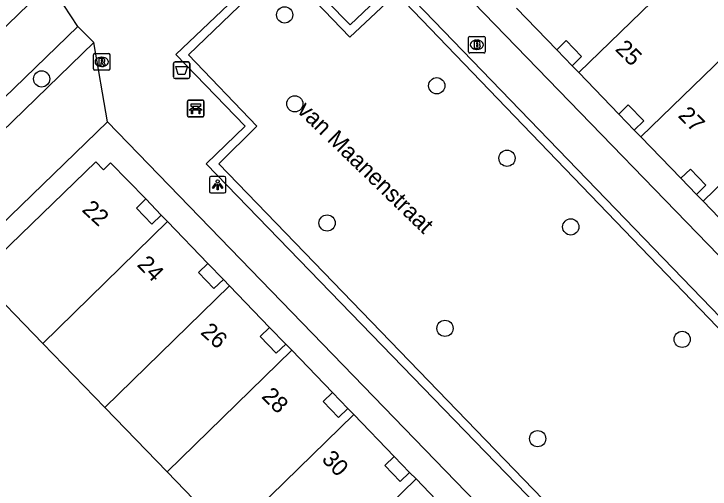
# Model space of a CAD drawing. Extents: x 157466 to 158888, y 383063 to 384677.
# Drawn here: x 158361.01 to 158403.04, y 383969.6 to 383998.26 of the extents above; entities that cross this region are included whole.
import ezdxf

# ---------------------------------------------------------------- set-up
doc = ezdxf.new("R2010")
doc.units = 0
for name, color, linetype in [('IMGEO_Afvalbak', 7, 'Continuous'), ('IMGEO_Bank', 7, 'Continuous'), ('IMGEO_Boom', 7, 'Continuous'), ('IMGEO_Brandkraan', 7, 'Continuous'), ('IMGEO_Lichtpunt', 7, 'Continuous'), ('IMGEO_Muur', 7, 'Continuous'), ('IMGEO_Openbare_ruimte_label', 7, 'Continuous'), ('IMGEO_Pand', 7, 'Continuous'), ('IMGEO_Pand_nummerreeks', 7, 'Continuous'), ('IMGEO_Pand_overbouw', 7, 'Continuous'), ('IMGEO_Rioolput', 7, 'Continuous'), ('IMGEO_Voetpad_open', 7, 'Continuous')]:
    doc.layers.add(name, color=color, linetype=linetype)

msp = doc.modelspace()

# ---------------------------------------------------------------- linework, layer by layer
at = {"layer": 'IMGEO_Afvalbak'}
for p, q in [((158370.637, 383994.469), (158370.637, 383995.269)), ((158370.637, 383995.269), (158370.637, 383994.469)), ((158370.737, 383995.369), (158371.527, 383995.369)), ((158371.527, 383995.369), (158370.737, 383995.369)), ((158371.627, 383995.269), (158371.627, 383994.469)), ((158371.627, 383994.469), (158371.627, 383995.269)), ((158371.527, 383994.369), (158370.737, 383994.369)), ((158370.737, 383994.369), (158371.527, 383994.369))]:
    msp.add_line(p, q, dxfattribs=at)
msp.add_lwpolyline([(158370.78, 383995.083), (158371.484, 383995.083), (158371.335, 383994.613), (158370.929, 383994.613), (158370.78, 383995.083)], dxfattribs=at)
for centre, start, end in [((158370.737, 383995.269), 90, 180), ((158370.737, 383995.269), 90, 180), ((158371.527, 383995.269), 0, 90), ((158371.527, 383995.269), 360, 90), ((158370.737, 383994.469), 180, 270), ((158370.737, 383994.469), 180, 270), ((158371.527, 383994.469), 270, 0), ((158371.527, 383994.469), 270, 0)]:
    msp.add_arc(centre, 0.1, start, end, dxfattribs=at)
at = {"layer": 'IMGEO_Bank'}
for p, q in [((158371.485, 383992.133), (158371.485, 383992.974)), ((158371.485, 383992.974), (158371.485, 383992.133)), ((158371.56, 383993.058), (158372.401, 383993.058)), ((158372.401, 383993.058), (158371.56, 383993.058)), ((158371.794, 383992.564), (158371.794, 383992.67)), ((158371.838, 383992.67), (158371.838, 383992.564)), ((158372.126, 383992.676), (158371.844, 383992.676)), ((158372.132, 383992.564), (158372.132, 383992.67)), ((158372.176, 383992.67), (158372.176, 383992.564)), ((158372.485, 383992.983), (158372.485, 383992.142)), ((158372.485, 383992.142), (158372.485, 383992.983)), ((158372.182, 383992.456), (158371.789, 383992.456)), ((158371.844, 383992.558), (158372.126, 383992.558)), ((158372.41, 383992.058), (158371.569, 383992.058)), ((158371.569, 383992.058), (158372.41, 383992.058))]:
    msp.add_line(p, q, dxfattribs=at)
for points in [[(158371.788, 383992.676), (158371.702, 383992.676), (158371.702, 383992.837), (158372.265, 383992.837), (158372.265, 383992.676), (158372.182, 383992.676)], [(158371.732, 383992.456), (158371.59, 383992.456), (158371.702, 383992.558), (158371.788, 383992.558)], [(158371.782, 383992.449), (158371.782, 383992.242), (158371.739, 383992.242), (158371.739, 383992.449)], [(158372.182, 383992.558), (158372.265, 383992.558), (158372.377, 383992.456), (158372.238, 383992.456)], [(158372.232, 383992.449), (158372.232, 383992.242), (158372.188, 383992.242), (158372.188, 383992.449)]]:
    msp.add_lwpolyline(points, dxfattribs=at)
for centre, radius, start, end in [((158371.563, 383992.98), 0.0779, 92.4484, 184.2845), ((158371.563, 383992.98), 0.0779, 92.4484, 184.2845), ((158371.787, 383992.669), 0.00671, 2.8957, 87.1043), ((158371.844, 383992.669), 0.00671, 92.8957, 177.1043), ((158372.126, 383992.669), 0.00671, 2.8957, 87.1043), ((158372.183, 383992.669), 0.00671, 92.8957, 177.1043), ((158372.407, 383992.98), 0.0779, 2.4484, 94.2845), ((158372.407, 383992.98), 0.0779, 2.4484, 94.2845), ((158371.732, 383992.449), 0.00671, 2.8957, 87.1043), ((158371.789, 383992.449), 0.00671, 92.8957, 177.1043), ((158371.787, 383992.565), 0.00671, 272.8957, 357.1043), ((158371.844, 383992.565), 0.00671, 182.8957, 267.1043), ((158372.126, 383992.565), 0.00671, 272.8957, 357.1043), ((158372.183, 383992.565), 0.00671, 182.8957, 267.1043), ((158372.181, 383992.449), 0.00671, 2.8957, 87.1043), ((158372.238, 383992.449), 0.00671, 92.8957, 177.1043), ((158371.563, 383992.136), 0.0779, 182.4484, 274.2845), ((158371.563, 383992.136), 0.0779, 182.4484, 274.2845), ((158372.407, 383992.136), 0.0779, 272.4484, 4.2845), ((158372.407, 383992.136), 0.0779, 272.4484, 4.2845)]:
    msp.add_arc(centre, radius, start, end, dxfattribs=at)
at = {"layer": 'IMGEO_Boom'}
for centre in [(158377.354, 383998.204), (158362.681, 383994.344), (158386.539, 383993.932), (158377.969, 383992.841), (158390.78, 383989.556), (158379.917, 383985.652), (158394.63, 383985.414), (158387.036, 383979.294), (158401.359, 383978.629), (158392.63, 383972.639)]:
    msp.add_circle(centre, 0.489, dxfattribs=at)
at = {"layer": 'IMGEO_Brandkraan'}
for p, q in [((158388.534, 383996.907), (158389.386, 383996.907)), ((158388.459, 383995.981), (158388.459, 383996.833)), ((158388.947, 383996.687), (158388.972, 383996.687)), ((158389.46, 383996.833), (158389.46, 383995.981)), ((158388.97, 383996.127), (158388.945, 383996.127)), ((158389.386, 383995.907), (158388.534, 383995.907))]:
    msp.add_line(p, q, dxfattribs=at)
for points in [[(158388.534, 383996.907), (158389.386, 383996.907)], [(158388.459, 383995.981), (158388.459, 383996.833)], [(158388.807, 383996.607), (158388.807, 383996.207), (158389.02, 383996.207)], [(158389.038, 383996.607), (158388.807, 383996.607)], [(158388.986, 383996.526), (158388.932, 383996.526), (158388.932, 383996.45)], [(158388.932, 383996.45), (158388.985, 383996.45)], [(158389.46, 383996.833), (158389.46, 383995.981)], [(158388.994, 383996.374), (158388.932, 383996.374), (158388.932, 383996.293)], [(158388.932, 383996.293), (158388.994, 383996.293)], [(158389.386, 383995.907), (158388.534, 383995.907)]]:
    msp.add_lwpolyline(points, dxfattribs=at)
for centre, radius, start, end in [((158388.536, 383996.831), 0.0765, 91.552, 178.448), ((158388.536, 383996.831), 0.0765, 91.552, 178.448), ((158389.384, 383996.831), 0.0765, 1.552, 88.448), ((158389.384, 383996.831), 0.0765, 1.552, 88.448), ((158388.987, 383996.488), 0.0379, 267.8285, 90.9355), ((158389.042, 383996.462), 0.145, 59.4692, 91.5367), ((158389.067, 383996.509), 0.0922, 285.5137, 58.1501), ((158388.995, 383996.333), 0.0404, 269.8759, 90.5077), ((158389.026, 383996.458), 0.251, 268.6676, 293.5347), ((158389.072, 383996.317), 0.105, 301.3115, 78.989), ((158388.536, 383995.983), 0.0765, 181.552, 268.448), ((158388.536, 383995.983), 0.0765, 181.552, 268.448), ((158389.384, 383995.983), 0.0765, 271.552, 358.448), ((158389.384, 383995.983), 0.0765, 271.552, 358.448)]:
    msp.add_arc(centre, radius, start, end, dxfattribs=at)
for centre, major_axis, ratio, start_param, end_param in [((158388.946, 383996.407), (-0.387, 0.002), 0.722429, 4.712389, 7.853982), ((158388.971, 383996.407), (-0.39, 0.002), 0.717154, 1.570796, 4.712389)]:
    msp.add_ellipse(centre, major_axis=major_axis, ratio=ratio, start_param=start_param, end_param=end_param, dxfattribs=at)
at = {"layer": 'IMGEO_Lichtpunt'}
for p, q in [((158373.713, 383988.459), (158372.905, 383988.459)), ((158373.713, 383988.459), (158372.905, 383988.459)), ((158372.811, 383988.364), (158372.811, 383987.557)), ((158372.811, 383988.364), (158372.811, 383987.557)), ((158373.807, 383987.557), (158373.807, 383988.364)), ((158373.807, 383987.557), (158373.807, 383988.364)), ((158372.905, 383987.463), (158373.713, 383987.463)), ((158372.905, 383987.463), (158373.713, 383987.463))]:
    msp.add_line(p, q, dxfattribs=at)
for points in [[(158373.185, 383988.028), (158373.224, 383988), (158373.036, 383987.738), (158372.998, 383987.765), (158373.185, 383988.028)], [(158373.397, 383988), (158373.435, 383988.027), (158373.622, 383987.765), (158373.583, 383987.737), (158373.397, 383988)], [(158373.287, 383987.98), (158373.334, 383987.98), (158373.334, 383987.658), (158373.287, 383987.658), (158373.287, 383987.98)]]:
    msp.add_lwpolyline(points, dxfattribs=at)
msp.add_circle((158373.31, 383988.162), 0.0994, dxfattribs=at)
for centre, start, end in [((158372.905, 383988.364), 90, 180), ((158372.905, 383988.364), 90, 180), ((158373.713, 383988.364), 0, 90), ((158373.713, 383988.364), 0, 90), ((158372.905, 383987.557), 180, 270), ((158372.905, 383987.557), 180, 270), ((158373.713, 383987.557), 270, 0), ((158373.713, 383987.557), 270, 360)]:
    msp.add_arc(centre, 0.0946, start, end, dxfattribs=at)
at = {"layer": 'IMGEO_Muur'}
for points in [[(158373.961, 383998.839), (158377.128, 384001.87), (158381.302, 383997.603), (158384.072, 384000.247), (158408.3, 383975.158), (158406.832, 383973.719), (158411.135, 383969.271), (158406.92, 383965.171)], [(158402.702, 383961.792), (158410.402, 383969.266), (158406.173, 383973.754), (158407.545, 383975.155), (158384.103, 383999.517), (158381.3, 383996.861), (158377.136, 384001.182), (158371.541, 383995.789), (158375.674, 383991.492), (158373.373, 383989.217), (158396.965, 383964.823), (158398.427, 383966.214), (158402.702, 383961.792)], [(158406.92, 383965.171), (158402.704, 383961.07), (158398.439, 383965.529), (158396.978, 383964.102), (158372.626, 383989.228), (158374.975, 383991.488), (158370.794, 383995.807), (158373.961, 383998.839)]]:
    msp.add_lwpolyline(points, dxfattribs=at)
at = {"layer": 'IMGEO_Pand'}
for points in [[(158402.669, 384002.042), (158395.113, 383994.728)], [(158408.163, 383999.844), (158406.424, 383998.161), (158398.868, 383990.848)], [(158391.359, 383998.61), (158393.783, 383996.104)], [(158393.783, 383996.104), (158394.351, 383996.653), (158395.283, 383995.69), (158394.715, 383995.138)], [(158394.715, 383995.138), (158395.113, 383994.728)], [(158395.113, 383994.728), (158397.536, 383992.226)], [(158402.622, 383986.967), (158410.18, 383994.28)], [(158397.536, 383992.226), (158398.104, 383992.776), (158399.036, 383991.813), (158398.469, 383991.26)], [(158398.469, 383991.26), (158398.868, 383990.848)], [(158398.868, 383990.848), (158401.286, 383988.35)], [(158368.97, 383987.1), (158366.841, 383989.278), (158366.416, 383988.868), (158365.953, 383989.337), (158358.818, 383982.448)], [(158401.286, 383988.35), (158401.854, 383988.899), (158402.786, 383987.937), (158402.224, 383987.379)], [(158402.224, 383987.379), (158402.622, 383986.967)], [(158369.903, 383986.122), (158369.335, 383985.573), (158368.403, 383986.536), (158368.97, 383987.1)], [(158402.622, 383986.967), (158405.038, 383984.46)], [(158370.275, 383985.737), (158369.903, 383986.122)], [(158362.746, 383978.391), (158370.275, 383985.737)], [(158372.711, 383983.217), (158370.275, 383985.737)], [(158373.655, 383982.241), (158373.086, 383981.693), (158372.144, 383982.669), (158372.711, 383983.217)], [(158358.818, 383982.448), (158362.746, 383978.391)], [(158374.028, 383981.855), (158373.655, 383982.241)], [(158374.028, 383981.855), (158366.503, 383974.511)], [(158376.45, 383979.345), (158374.028, 383981.855)], [(158377.42, 383978.346), (158376.852, 383977.797), (158375.882, 383978.797), (158376.45, 383979.345)], [(158362.746, 383978.391), (158366.503, 383974.511)], [(158370.259, 383970.632), (158377.781, 383977.972)], [(158377.781, 383977.972), (158377.42, 383978.346)], [(158380.239, 383975.428), (158377.781, 383977.972)], [(158381.17, 383974.464), (158380.6, 383973.92), (158379.675, 383974.89), (158380.239, 383975.428)], [(158366.503, 383974.511), (158370.259, 383970.632)], [(158381.533, 383974.089), (158381.17, 383974.464)], [(158381.533, 383974.089), (158374.015, 383966.752)], [(158383.97, 383971.566), (158381.533, 383974.089)], [(158383.97, 383971.566), (158383.4, 383971.022), (158384.331, 383970.059), (158384.9, 383970.608)], [(158370.259, 383970.632), (158374.015, 383966.752)], [(158385.287, 383970.207), (158384.9, 383970.608)], [(158377.771, 383962.873), (158385.287, 383970.207)], [(158387.718, 383967.691), (158385.287, 383970.207)]]:
    msp.add_lwpolyline(points, dxfattribs=at)
at = {"layer": 'IMGEO_Pand_overbouw'}
for points in [[(158394.715, 383995.138), (158395.283, 383995.69), (158394.351, 383996.653), (158393.783, 383996.104)], [(158399.036, 383991.813), (158398.104, 383992.776), (158397.536, 383992.226), (158398.469, 383991.26)], [(158402.786, 383987.937), (158401.854, 383988.899), (158401.286, 383988.35), (158402.224, 383987.379)], [(158369.903, 383986.122), (158368.97, 383987.1), (158368.403, 383986.536), (158369.335, 383985.573)], [(158373.655, 383982.241), (158372.711, 383983.217), (158372.144, 383982.669), (158373.086, 383981.693)], [(158376.45, 383979.345), (158375.882, 383978.797), (158376.852, 383977.797), (158377.42, 383978.346)], [(158380.239, 383975.428), (158379.675, 383974.89), (158380.6, 383973.92), (158381.17, 383974.464)], [(158383.97, 383971.566), (158383.4, 383971.022), (158384.331, 383970.059), (158384.9, 383970.608)]]:
    msp.add_lwpolyline(points, close=True, dxfattribs=at)
at = {"layer": 'IMGEO_Rioolput'}
for p, q in [((158365.809, 383994.947), (158365.809, 383995.799)), ((158365.884, 383995.873), (158366.736, 383995.873)), ((158366.297, 383995.653), (158366.322, 383995.653)), ((158366.81, 383995.799), (158366.81, 383994.947)), ((158366.736, 383994.873), (158365.884, 383994.873)), ((158366.32, 383995.093), (158366.295, 383995.093))]:
    msp.add_line(p, q, dxfattribs=at)
for points in [[(158365.809, 383994.947), (158365.809, 383995.799)], [(158365.884, 383995.873), (158366.736, 383995.873)], [(158366.81, 383995.799), (158366.81, 383994.947)], [(158366.398, 383995.571), (158366.146, 383995.573), (158366.146, 383995.173)], [(158366.146, 383995.173), (158366.27, 383995.173), (158366.27, 383995.335), (158366.281, 383995.335)], [(158366.324, 383995.492), (158366.27, 383995.492), (158366.27, 383995.411)], [(158366.27, 383995.411), (158366.322, 383995.411)], [(158366.328, 383995.306), (158366.399, 383995.173), (158366.539, 383995.173), (158366.474, 383995.299)], [(158366.736, 383994.873), (158365.884, 383994.873)]]:
    msp.add_lwpolyline(points, dxfattribs=at)
for centre, radius, start, end in [((158365.886, 383995.797), 0.0765, 91.552, 178.448), ((158365.886, 383995.797), 0.0765, 91.552, 178.448), ((158366.734, 383995.797), 0.0765, 1.552, 88.448), ((158366.734, 383995.797), 0.0765, 1.552, 88.448), ((158366.28, 383995.282), 0.0533, 26.0293, 88.6989), ((158366.306, 383995.6), 0.19, 274.7715, 282.9687), ((158366.33, 383995.396), 0.0964, 77.0061, 93.1865), ((158366.344, 383995.453), 0.0378, 276.6634, 79.6772), ((158366.397, 383995.461), 0.109, 350.3612, 89.416), ((158366.395, 383995.461), 0.112, 277.5842, 350.9817), ((158366.379, 383995.246), 0.108, 29.5134, 73.7905), ((158365.886, 383994.949), 0.0765, 181.552, 268.448), ((158365.886, 383994.949), 0.0765, 181.552, 268.448), ((158366.734, 383994.949), 0.0765, 271.552, 358.448), ((158366.734, 383994.949), 0.0765, 271.552, 358.448)]:
    msp.add_arc(centre, radius, start, end, dxfattribs=at)
for centre, major_axis, ratio, start_param, end_param in [((158366.296, 383995.373), (-0.387, 0.002), 0.722429, 4.712389, 7.853982), ((158366.321, 383995.373), (-0.39, 0.002), 0.717154, 1.570796, 4.712389)]:
    msp.add_ellipse(centre, major_axis=major_axis, ratio=ratio, start_param=start_param, end_param=end_param, dxfattribs=at)
at = {"layer": 'IMGEO_Voetpad_open'}
for points in [[(158414.471, 383972.443), (158381.698, 384006.247)], [(158363.174, 384000.104), (158332.678, 383970.606), (158329.719, 383973.72)], [(158364.866, 383997.514), (158363.174, 384000.104)], [(158365.829, 383996.542), (158335.787, 383967.41), (158334.794, 383968.421), (158364.866, 383997.514)], [(158364.866, 383997.514), (158365.829, 383996.542)], [(158366.664, 383991.758), (158365.829, 383996.542)], [(158393.783, 383996.104), (158394.715, 383995.138)], [(158397.536, 383992.226), (158398.469, 383991.26)], [(158337.339, 383963.376), (158366.664, 383991.758)], [(158366.664, 383991.758), (158399.42, 383957.942)], [(158401.286, 383988.35), (158402.224, 383987.379)], [(158368.97, 383987.1), (158369.903, 383986.122)], [(158372.711, 383983.217), (158373.655, 383982.241)], [(158376.45, 383979.345), (158377.42, 383978.346)], [(158380.239, 383975.428), (158381.17, 383974.464)], [(158384.9, 383970.608), (158383.97, 383971.566)]]:
    msp.add_lwpolyline(points, dxfattribs=at)

# ---------------------------------------------------------------- texts
at = {"layer": 'IMGEO_Openbare_ruimte_label'}
msp.add_text('van Maanenstraat', height=1, rotation=315.9724, dxfattribs=at).set_placement((158378.054, 383992.386))
at = {"layer": 'IMGEO_Pand_nummerreeks'}
for s, rotation, p in [('25', 315.7562, (158397.26, 383996.091)), ('27', 314.7306, (158401.055, 383992.088)), ('22', 317.4805, (158365.063, 383986.391)), ('24', 314.5468, (158368.397, 383983.094)), ('26', 317.7612, (158372.226, 383978.997)), ('28', 314.9909, (158375.913, 383975.141)), ('30', 314.0517, (158379.545, 383971.351))]:
    msp.add_text(s, height=1, rotation=rotation, dxfattribs=at).set_placement(p)

doc.saveas('drawing.dxf')
